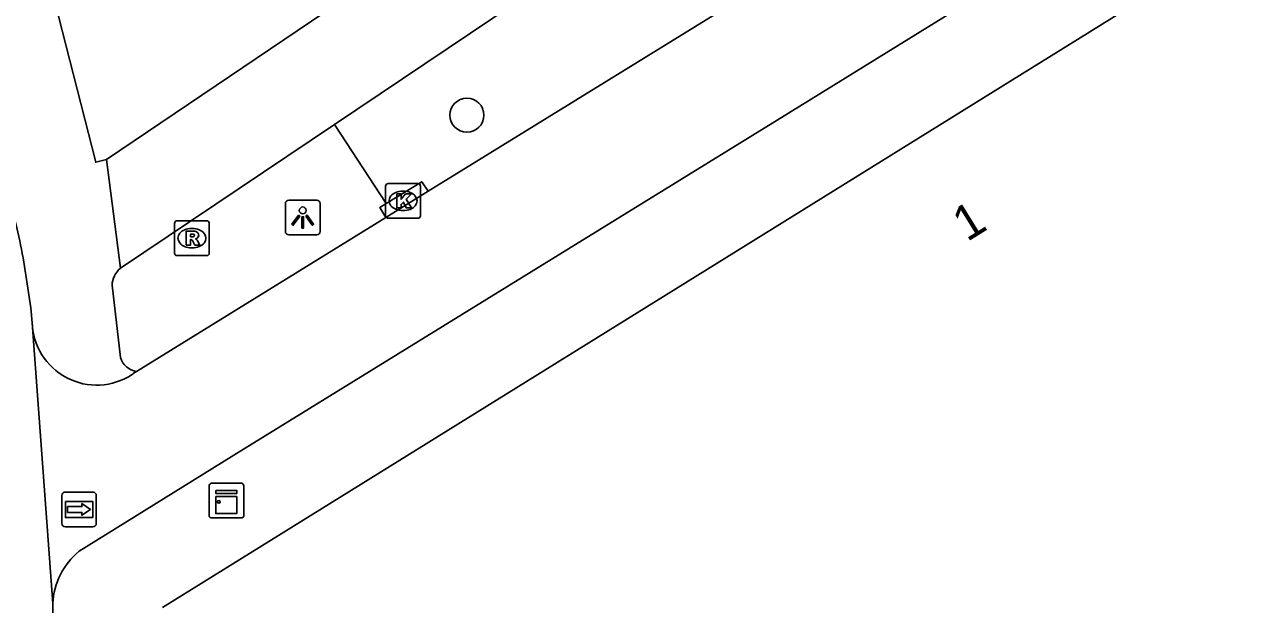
# Model space of a CAD drawing. Extents: x 160664 to 161506, y 382245 to 383288.
# Drawn here: x 161335.28 to 161370.33, y 382927.25 to 382943.91 of the extents above; entities that cross this region are included whole.
import ezdxf

# ---------------------------------------------------------------- set-up
doc = ezdxf.new("R2010")
doc.units = 0
for name, color, linetype in [('IMGEO_Boom', 7, 'Continuous'), ('IMGEO_Fietspad_gesloten', 7, 'Continuous'), ('IMGEO_Groenvoorziening', 7, 'Continuous'), ('IMGEO_Kast', 7, 'Continuous'), ('IMGEO_Kolk', 7, 'Continuous'), ('IMGEO_Lichtpunt', 7, 'Continuous'), ('IMGEO_Pand', 7, 'Continuous'), ('IMGEO_Pand_nummerreeks', 7, 'Continuous'), ('IMGEO_Rijbaan_lokaal_open', 7, 'Continuous'), ('IMGEO_Rioolput', 7, 'Continuous'), ('IMGEO_Voetpad_open', 7, 'Continuous'), ('IMGEO_Wegwijzer', 7, 'Continuous')]:
    doc.layers.add(name, color=color, linetype=linetype)

msp = doc.modelspace()

# ---------------------------------------------------------------- linework, layer by layer
at = {"layer": 'IMGEO_Boom'}
msp.add_circle((161347.989, 382941.304), 0.489, dxfattribs=at)
at = {"layer": 'IMGEO_Fietspad_gesloten'}
for points in [[(161379.869, 382955.354), (161379.595, 382955.186), (161356.903, 382941.165), (161341.499, 382931.666), (161336.849, 382928.781)], [(161359.72, 382947.051), (161346.875, 382939.118)], [(161346.875, 382939.118), (161345.659, 382938.367)], [(161345.659, 382938.367), (161338.499, 382933.945)], [(161335.501, 382935.338), (161335.51, 382935.237)], [(161338.474, 382933.929), (161338.499, 382933.945)]]:
    msp.add_lwpolyline(points, dxfattribs=at)
for centre, radius, start, end in [((161337.354, 382935.403), 1.851, 185.1387, 307.238), ((161338.195, 382927.162), 2.106, 129.7375, 176.6124)]:
    msp.add_arc(centre, radius, start, end, dxfattribs=at)
at = {"layer": 'IMGEO_Groenvoorziening'}
msp.add_lwpolyline([(161345.673, 382938.764), (161344.185, 382941.036)], dxfattribs=at)
at = {"layer": 'IMGEO_Kast'}
for p, q in [((161340.582, 382929.812), (161340.582, 382930.653)), ((161340.582, 382930.653), (161340.582, 382929.812)), ((161340.657, 382930.737), (161341.498, 382930.737)), ((161341.498, 382930.737), (161340.657, 382930.737)), ((161341.582, 382930.662), (161341.582, 382929.821)), ((161341.582, 382929.821), (161341.582, 382930.662)), ((161341.507, 382929.737), (161340.666, 382929.737)), ((161340.666, 382929.737), (161341.507, 382929.737))]:
    msp.add_line(p, q, dxfattribs=at)
for points in [[(161340.777, 382930.527), (161341.377, 382930.527), (161341.377, 382930.442), (161340.777, 382930.442), (161340.777, 382930.527)], [(161340.777, 382930.352), (161341.377, 382930.352), (161341.377, 382929.863), (161340.777, 382929.863), (161340.777, 382930.352)]]:
    msp.add_lwpolyline(points, dxfattribs=at)
msp.add_circle((161340.861, 382930.201), 0.0377, dxfattribs=at)
for centre, start, end in [((161340.66, 382930.659), 92.4484, 184.2845), ((161340.66, 382930.659), 92.4484, 184.2845), ((161341.504, 382930.659), 2.4484, 94.2845), ((161341.504, 382930.659), 2.4484, 94.2845), ((161340.66, 382929.815), 182.4484, 274.2845), ((161340.66, 382929.815), 182.4484, 274.2845), ((161341.504, 382929.815), 272.4484, 4.2845), ((161341.504, 382929.815), 272.4484, 4.2845)]:
    msp.add_arc(centre, 0.0779, start, end, dxfattribs=at)
at = {"layer": 'IMGEO_Kolk'}
for p, q in [((161345.655, 382938.417), (161345.655, 382939.269)), ((161345.73, 382939.343), (161346.582, 382939.343)), ((161346.656, 382939.269), (161346.656, 382938.417)), ((161346.143, 382939.123), (161346.168, 382939.123)), ((161346.166, 382938.563), (161346.141, 382938.563)), ((161346.582, 382938.343), (161345.73, 382938.343))]:
    msp.add_line(p, q, dxfattribs=at)
for points in [[(161345.655, 382938.417), (161345.655, 382939.269)], [(161345.73, 382939.343), (161346.582, 382939.343)], [(161346.656, 382939.269), (161346.656, 382938.417)], [(161345.976, 382939.043), (161346.099, 382939.043), (161346.099, 382938.892), (161346.229, 382939.043), (161346.393, 382939.043), (161346.247, 382938.892), (161346.4, 382938.643), (161346.248, 382938.643), (161346.163, 382938.807), (161346.099, 382938.74), (161346.099, 382938.643), (161345.976, 382938.643), (161345.976, 382939.043)], [(161346.582, 382938.343), (161345.73, 382938.343)]]:
    msp.add_lwpolyline(points, dxfattribs=at)
for centre, start, end in [((161345.732, 382939.267), 91.552, 178.448), ((161345.732, 382939.267), 91.552, 178.448), ((161346.58, 382939.267), 1.552, 88.448), ((161346.58, 382939.267), 1.552, 88.448), ((161345.732, 382938.419), 181.552, 268.448), ((161345.732, 382938.419), 181.552, 268.448), ((161346.58, 382938.419), 271.552, 358.448), ((161346.58, 382938.419), 271.552, 358.448)]:
    msp.add_arc(centre, 0.0765, start, end, dxfattribs=at)
for centre, major_axis, ratio, start_param, end_param in [((161346.142, 382938.843), (-0.387, 0.002), 0.722429, 4.712389, 7.853982), ((161346.167, 382938.843), (-0.39, 0.002), 0.717154, 1.570796, 4.712389)]:
    msp.add_ellipse(centre, major_axis=major_axis, ratio=ratio, start_param=start_param, end_param=end_param, dxfattribs=at)
at = {"layer": 'IMGEO_Lichtpunt'}
for p, q in [((161343.678, 382938.865), (161342.87, 382938.865)), ((161343.678, 382938.865), (161342.87, 382938.865)), ((161342.776, 382938.77), (161342.776, 382937.963)), ((161342.776, 382938.77), (161342.776, 382937.963)), ((161343.772, 382937.963), (161343.772, 382938.77)), ((161343.772, 382937.963), (161343.772, 382938.77)), ((161342.87, 382937.869), (161343.678, 382937.869)), ((161342.87, 382937.869), (161343.678, 382937.869))]:
    msp.add_line(p, q, dxfattribs=at)
for points in [[(161343.15, 382938.434), (161343.189, 382938.406), (161343.001, 382938.144), (161342.963, 382938.171), (161343.15, 382938.434)], [(161343.252, 382938.386), (161343.299, 382938.386), (161343.299, 382938.064), (161343.252, 382938.064), (161343.252, 382938.386)], [(161343.362, 382938.406), (161343.4, 382938.433), (161343.587, 382938.171), (161343.548, 382938.143), (161343.362, 382938.406)]]:
    msp.add_lwpolyline(points, dxfattribs=at)
msp.add_circle((161343.275, 382938.568), 0.0994, dxfattribs=at)
for centre, start, end in [((161342.87, 382938.77), 90, 180), ((161342.87, 382938.77), 90, 180), ((161343.678, 382938.77), 0, 90), ((161343.678, 382938.77), 0, 90), ((161342.87, 382937.963), 180, 270), ((161342.87, 382937.963), 180, 270), ((161343.678, 382937.963), 270, 0), ((161343.678, 382937.963), 270, 360)]:
    msp.add_arc(centre, 0.0946, start, end, dxfattribs=at)
at = {"layer": 'IMGEO_Pand'}
for points in [[(161339.247, 382927.166), (161380.903, 382953.032), (161382.274, 382953.884)], [(161337.639, 382940.03), (161337.329, 382939.952), (161335.299, 382947.897), (161336.171, 382948.502)], [(161345.087, 382945.066), (161337.639, 382940.03)]]:
    msp.add_lwpolyline(points, dxfattribs=at)
at = {"layer": 'IMGEO_Rijbaan_lokaal_open'}
for points in [[(161335.358, 382936.461), (161335.462, 382935.768), (161335.501, 382935.338)], [(161335.501, 382935.338), (161336.093, 382927.286)], [(161336.093, 382927.286), (161336.094, 382927.032), (161336.157, 382926.15)]]:
    msp.add_lwpolyline(points, dxfattribs=at)
msp.add_arc((161318.622, 382934.211), 16.886, 7.6569, 14.4823, dxfattribs=at)
at = {"layer": 'IMGEO_Rioolput'}
for p, q in [((161339.589, 382937.346), (161339.589, 382938.198)), ((161339.664, 382938.272), (161340.516, 382938.272)), ((161340.59, 382938.198), (161340.59, 382937.346)), ((161340.077, 382938.052), (161340.102, 382938.052)), ((161340.1, 382937.492), (161340.075, 382937.492)), ((161340.516, 382937.272), (161339.664, 382937.272))]:
    msp.add_line(p, q, dxfattribs=at)
for points in [[(161339.589, 382937.346), (161339.589, 382938.198)], [(161339.664, 382938.272), (161340.516, 382938.272)], [(161340.59, 382938.198), (161340.59, 382937.346)], [(161340.178, 382937.97), (161339.926, 382937.972), (161339.926, 382937.572)], [(161340.104, 382937.891), (161340.05, 382937.891), (161340.05, 382937.81)], [(161340.05, 382937.81), (161340.102, 382937.81)], [(161339.926, 382937.572), (161340.05, 382937.572), (161340.05, 382937.734), (161340.061, 382937.734)], [(161340.108, 382937.705), (161340.179, 382937.572), (161340.319, 382937.572), (161340.254, 382937.698)], [(161340.516, 382937.272), (161339.664, 382937.272)]]:
    msp.add_lwpolyline(points, dxfattribs=at)
for centre, radius, start, end in [((161339.666, 382938.196), 0.0765, 91.552, 178.448), ((161339.666, 382938.196), 0.0765, 91.552, 178.448), ((161340.514, 382938.196), 0.0765, 1.552, 88.448), ((161340.514, 382938.196), 0.0765, 1.552, 88.448), ((161340.086, 382937.999), 0.19, 274.7715, 282.9687), ((161340.11, 382937.795), 0.0964, 77.0061, 93.1865), ((161340.124, 382937.852), 0.0378, 276.6634, 79.6772), ((161340.177, 382937.86), 0.109, 350.3612, 89.416), ((161340.175, 382937.86), 0.112, 277.5842, 350.9817), ((161340.06, 382937.681), 0.0533, 26.0293, 88.6989), ((161340.159, 382937.645), 0.108, 29.5134, 73.7905), ((161339.666, 382937.348), 0.0765, 181.552, 268.448), ((161339.666, 382937.348), 0.0765, 181.552, 268.448), ((161340.514, 382937.348), 0.0765, 271.552, 358.448), ((161340.514, 382937.348), 0.0765, 271.552, 358.448)]:
    msp.add_arc(centre, radius, start, end, dxfattribs=at)
for centre, major_axis, ratio, start_param, end_param in [((161340.076, 382937.772), (-0.387, 0.002), 0.722429, 4.712389, 7.853982), ((161340.101, 382937.772), (-0.39, 0.002), 0.717154, 1.570796, 4.712389)]:
    msp.add_ellipse(centre, major_axis=major_axis, ratio=ratio, start_param=start_param, end_param=end_param, dxfattribs=at)
at = {"layer": 'IMGEO_Voetpad_open'}
for points in [[(161344.185, 382941.036), (161355.907, 382948.91), (161356.299, 382948.337), (161356.799, 382948.658), (161356.403, 382949.248), (161372.626, 382960.125)], [(161338.038, 382936.907), (161344.185, 382941.036)], [(161338.038, 382936.907), (161337.639, 382940.03)], [(161346.875, 382939.118), (161346.691, 382939.39), (161345.673, 382938.764)], [(161345.673, 382938.764), (161345.492, 382938.653), (161345.659, 382938.367)], [(161338.038, 382934.342), (161337.798, 382936.421)]]:
    msp.add_lwpolyline(points, dxfattribs=at)
for centre, radius, start, end in [((161338.442, 382936.405), 0.644, 128.8235, 178.6137), ((161338.593, 382934.52), 0.583, 197.7996, 260.7322)]:
    msp.add_arc(centre, radius, start, end, dxfattribs=at)
at = {"layer": 'IMGEO_Wegwijzer'}
for p, q in [((161336.455, 382930.482), (161337.245, 382930.482)), ((161337.245, 382930.482), (161336.455, 382930.482)), ((161336.355, 382929.582), (161336.355, 382930.382)), ((161336.355, 382930.382), (161336.355, 382929.582)), ((161337.345, 382930.382), (161337.345, 382929.582)), ((161337.345, 382929.582), (161337.345, 382930.382)), ((161337.245, 382929.482), (161336.455, 382929.482)), ((161336.455, 382929.482), (161337.245, 382929.482))]:
    msp.add_line(p, q, dxfattribs=at)
for points in [[(161336.456, 382930.214), (161337.244, 382930.214), (161337.244, 382929.75), (161336.456, 382929.75), (161336.456, 382930.214)], [(161336.521, 382930.066), (161336.521, 382929.982), (161336.521, 382929.898), (161336.932, 382929.898), (161336.932, 382929.815), (161337.179, 382929.982), (161336.932, 382930.149), (161336.932, 382930.066), (161336.521, 382930.066)]]:
    msp.add_lwpolyline(points, dxfattribs=at)
for centre, start, end in [((161336.455, 382930.382), 90, 180), ((161336.455, 382930.382), 90, 180), ((161337.245, 382930.382), 0, 90), ((161337.245, 382930.382), 360, 90), ((161336.455, 382929.582), 180, 270), ((161336.455, 382929.582), 180, 270), ((161337.245, 382929.582), 270, 0), ((161337.245, 382929.582), 270, 0)]:
    msp.add_arc(centre, 0.1, start, end, dxfattribs=at)

# ---------------------------------------------------------------- texts
at = {"layer": 'IMGEO_Pand_nummerreeks'}
msp.add_text('1', height=1, rotation=31.8386, dxfattribs=at).set_placement((161362.353, 382937.653))

doc.saveas('drawing.dxf')
